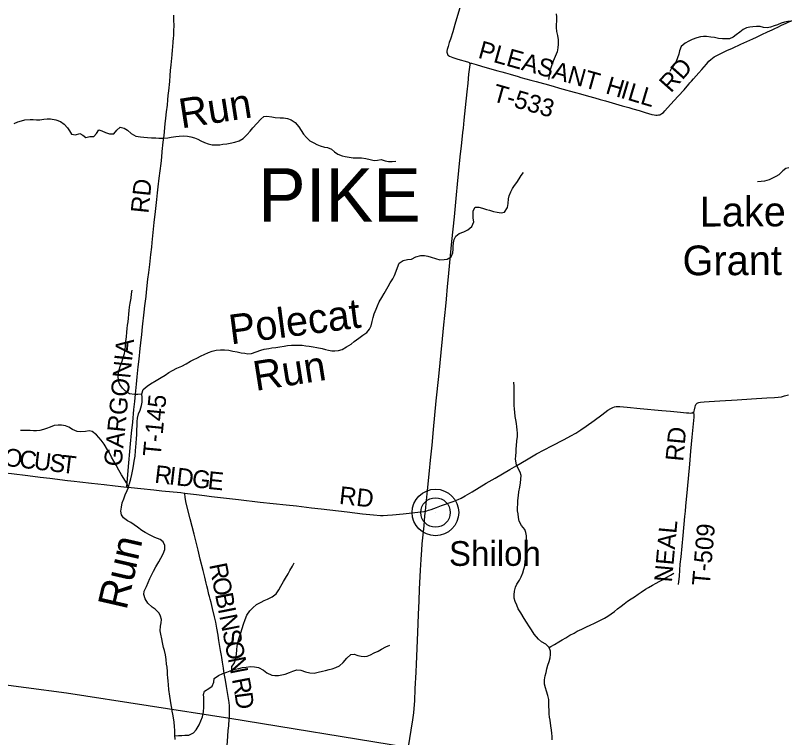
# Model space of a CAD drawing. Extents: x 1451455 to 1749751, y 218250 to 574981.
# Drawn here: x 1546208 to 1559243, y 359630 to 371806 of the extents above; entities that cross this region are included whole.
import ezdxf

# ---------------------------------------------------------------- set-up
doc = ezdxf.new("R2010")
doc.units = 0
for name, color, linetype in [('GM_X_County_Road', 7, 'Continuous'), ('GM_X_County_Road_Text', 7, 'Continuous'), ('GM_X_Major_Lake_Text', 7, 'Continuous'), ('GM_X_Minor_River', 7, 'Continuous'), ('GM_X_Minor_River_Text', 7, 'Continuous'), ('GM_X_Township', 7, 'Continuous'), ('GM_X_Township_Road', 7, 'Continuous'), ('GM_X_Township_Road_Text', 7, 'Continuous'), ('GM_X_Township_Text', 7, 'Continuous'), ('GM_X_Unincorporated', 7, 'Continuous'), ('GM_X_Unincorporated_Location', 7, 'Continuous'), ('GM_X_Unincorporated_Text', 7, 'Continuous')]:
    doc.layers.add(name, color=color, linetype=linetype)

msp = doc.modelspace()

# ---------------------------------------------------------------- linework, layer by layer
at = {"layer": 'GM_X_County_Road'}
for points in [[(1553714, 371973), (1553618, 371656), (1553598, 371590), (1553580, 371530), (1553542, 371409), (1553523, 371349), (1553516, 371328), (1553502, 371281), (1553486, 371230), (1553482, 371207), (1553482, 371186), (1553485, 371170), (1553492, 371153), (1553501, 371139), (1553511, 371129), (1553526, 371120), (1553553, 371106), (1553581, 371096), (1553669, 371069), (1553830, 371024), (1553848, 371018), (1553857, 371011), (1553864, 371002), (1553865, 371000)], [(1553865, 371000), (1553867, 370994), (1553868, 370986), (1553867, 370976), (1553849, 370817), (1553834, 370663), (1553818, 370517), (1553790, 370253), (1553770, 370040), (1553755, 369907), (1553747, 369835), (1553739, 369770), (1553723, 369610), (1553703, 369424), (1553656, 368961), (1553638, 368781), (1553615, 368537), (1553603, 368412), (1553562, 367995), (1553528, 367639), (1553505, 367401), (1553489, 367237), (1553469, 367025), (1553457, 366904), (1553425, 366588), (1553402, 366356), (1553339, 365716), (1553298, 365308), (1553251, 364825), (1553226, 364563), (1553200, 364306), (1553181, 364126), (1553148, 363797), (1553122, 363516), (1553114, 363446)], [(1557645, 365125), (1557651, 365135), (1557657, 365154), (1557667, 365206), (1557673, 365227), (1557681, 365244), (1557690, 365257), (1557702, 365267), (1557715, 365276), (1557732, 365282), (1557757, 365287), (1557822, 365290), (1557904, 365295), (1558084, 365307), (1558378, 365325), (1558618, 365340), (1558877, 365356), (1559004, 365364), (1559070, 365370), (1559122, 365378), (1559177, 365390), (1559243, 365410)], [(1553114, 363446), (1553144, 363454), (1553174, 363463), (1553215, 363476), (1553308, 363508), (1553394, 363541), (1553588, 363612), (1553670, 363645), (1553721, 363669), (1553788, 363705), (1553906, 363776), (1554146, 363917), (1554296, 364005), (1554542, 364151), (1554661, 364219), (1554822, 364315), (1554996, 364413), (1555254, 364549), (1555458, 364655), (1555574, 364716), (1555654, 364762), (1555743, 364819), (1555830, 364878), (1555966, 364975), (1556094, 365072), (1556197, 365148), (1556246, 365181), (1556280, 365198), (1556311, 365208), (1556339, 365213), (1556365, 365215), (1556397, 365213), (1556521, 365200), (1556743, 365180), (1557109, 365147), (1557253, 365133), (1557419, 365118), (1557524, 365107), (1557561, 365104), (1557593, 365102), (1557614, 365103), (1557627, 365108), (1557636, 365115), (1557645, 365125)], [(1545212, 364139), (1545284, 364158), (1545329, 364167), (1545361, 364170), (1545393, 364170), (1545458, 364164), (1545621, 364143), (1545833, 364117), (1545924, 364107), (1546139, 364081), (1546416, 364046), (1546627, 364021), (1546790, 364002), (1547083, 363966), (1547200, 363951), (1547291, 363940), (1547493, 363917), (1547702, 363895), (1547891, 363875), (1548038, 363859), (1548085, 363854)], [(1548085, 363854), (1548162, 363846), (1548323, 363829), (1548541, 363806), (1548674, 363792), (1548994, 363760), (1549060, 363752)], [(1549814, 359946), (1549816, 359975), (1549819, 360034), (1549819, 360096), (1549816, 360162), (1549809, 360223), (1549795, 360320), (1549767, 360489), (1549748, 360595), (1549728, 360712), (1549722, 360750), (1549714, 360799), (1549699, 360903), (1549686, 360980), (1549680, 361016), (1549667, 361100), (1549640, 361269), (1549634, 361304), (1549625, 361356), (1549603, 361475), (1549584, 361578), (1549565, 361665), (1549532, 361805), (1549506, 361907), (1549492, 361961), (1549480, 362008), (1549471, 362043), (1549450, 362129), (1549435, 362186), (1549423, 362231), (1549400, 362332), (1549373, 362448), (1549325, 362636), (1549288, 362789), (1549219, 363062), (1549155, 363320), (1549098, 363536), (1549082, 363610), (1549070, 363681), (1549062, 363739), (1549060, 363752)], [(1549060, 363752), (1549261, 363729), (1549398, 363710), (1549515, 363695), (1549968, 363642), (1550336, 363601), (1550552, 363577), (1550770, 363555), (1550946, 363536), (1551200, 363506), (1551360, 363487), (1551803, 363436), (1552061, 363405), (1552247, 363385), (1552361, 363376), (1552408, 363375), (1552480, 363378), (1552568, 363387), (1552745, 363404), (1553043, 363435), (1553092, 363441), (1553114, 363446)], [(1553114, 363446), (1553107, 363369), (1553091, 363202), (1553062, 362899), (1553053, 362791), (1553046, 362718), (1553042, 362634), (1553033, 362451), (1553016, 362132), (1553010, 361935), (1553000, 361703), (1552986, 361404), (1552962, 360867), (1552956, 360733), (1552944, 360454), (1552935, 360251), (1552926, 360117), (1552919, 360049), (1552902, 359929), (1552874, 359754), (1552830, 359472)], [(1549683, 358468), (1549694, 358585), (1549700, 358646), (1549705, 358701), (1549714, 358793), (1549719, 358848), (1549723, 358904), (1549730, 358989), (1549734, 359034), (1549742, 359132), (1549749, 359221), (1549756, 359293), (1549775, 359492), (1549790, 359655), (1549797, 359747), (1549804, 359828), (1549814, 359946)]]:
    msp.add_lwpolyline(points, dxfattribs=at)
at = {"layer": 'GM_X_Minor_River'}
for points in [[(1555324, 371836), (1555331, 371784), (1555328, 371712), (1555323, 371656), (1555324, 371604), (1555333, 371536), (1555348, 371471), (1555357, 371393), (1555356, 371325), (1555351, 371263), (1555341, 371191), (1555306, 371114), (1555273, 371038), (1555233, 370921), (1555218, 370865), (1555205, 370791), (1555194, 370725)], [(1559285, 371704), (1559233, 371706), (1559173, 371693), (1559121, 371676), (1559056, 371649), (1559000, 371631), (1558940, 371610), (1558881, 371597), (1558818, 371606), (1558766, 371619), (1558704, 371623), (1558642, 371614), (1558592, 371609), (1558535, 371598), (1558479, 371572), (1558420, 371527), (1558359, 371480), (1558307, 371443), (1558246, 371415), (1558196, 371410), (1558128, 371413), (1558060, 371420), (1557994, 371433), (1557935, 371442), (1557861, 371451), (1557809, 371452), (1557757, 371444), (1557694, 371429), (1557620, 371400), (1557563, 371375), (1557499, 371338), (1557434, 371285), (1557405, 371209), (1557392, 371151), (1557373, 371091), (1557348, 371030), (1557307, 370968), (1557272, 370915), (1557243, 370863)], [(1546187, 369985), (1546248, 370010), (1546310, 370030), (1546368, 370045), (1546454, 370053), (1546508, 370052), (1546562, 370046), (1546622, 370045), (1546684, 370060), (1546742, 370065), (1546798, 370062), (1546887, 370046), (1546965, 370021), (1547032, 369974), (1547085, 369911), (1547118, 369859), (1547151, 369802), (1547223, 369795), (1547291, 369814), (1547342, 369789), (1547396, 369746), (1547460, 369765), (1547530, 369764), (1547574, 369817), (1547613, 369875), (1547667, 369862), (1547727, 369833), (1547796, 369810), (1547866, 369809), (1547917, 369872), (1547976, 369925), (1548041, 369906), (1548095, 369873), (1548160, 369814), (1548239, 369769), (1548314, 369757), (1548372, 369756)], [(1548372, 369756), (1548434, 369751), (1548504, 369744), (1548574, 369741), (1548628, 369740), (1548710, 369737), (1548778, 369742), (1548832, 369753), (1548910, 369766), (1548968, 369771), (1549048, 369774), (1549110, 369771), (1549167, 369760), (1549225, 369743), (1549283, 369720), (1549336, 369693), (1549397, 369662), (1549455, 369641), (1549527, 369626), (1549600, 369623), (1549652, 369624), (1549703, 369635), (1549771, 369644), (1549831, 369651), (1549907, 369670), (1549979, 369693), (1550046, 369734), (1550117, 369797), (1550166, 369858), (1550208, 369909), (1550277, 369984), (1550345, 370055), (1550395, 370100), (1550447, 370110), (1550531, 370096), (1550589, 370085), (1550671, 370082), (1550726, 370079), (1550794, 370068), (1550856, 370045), (1550927, 370000), (1550984, 369927), (1551023, 369864), (1551063, 369806), (1551114, 369747), (1551173, 369690), (1551239, 369659), (1551292, 369628), (1551344, 369609), (1551417, 369588), (1551469, 369581), (1551539, 369554), (1551590, 369505), (1551643, 369466), (1551715, 369437), (1551766, 369428), (1551834, 369415), (1551900, 369408), (1551960, 369407), (1552042, 369404), (1552117, 369397), (1552191, 369377), (1552255, 369362), (1552311, 369369), (1552375, 369376), (1552440, 369357), (1552498, 369345), (1552558, 369344), (1552622, 369347)], [(1552677, 367627), (1552746, 367672), (1552816, 367689), (1552888, 367697), (1552961, 367738), (1553041, 367761), (1553107, 367756), (1553159, 367747), (1553220, 367730), (1553288, 367707), (1553366, 367688), (1553434, 367689), (1553486, 367696), (1553554, 367735), (1553581, 367801), (1553586, 367863), (1553587, 367913), (1553592, 367971), (1553603, 368028), (1553634, 368086), (1553692, 368129), (1553767, 368158), (1553833, 368193), (1553902, 368250), (1553935, 368327), (1553928, 368387), (1553926, 368452), (1553924, 368510), (1553960, 368573), (1554021, 368574), (1554085, 368557), (1554149, 368534), (1554200, 368521), (1554266, 368498), (1554332, 368487), (1554396, 368480), (1554454, 368491), (1554507, 368569), (1554518, 368638), (1554523, 368714), (1554532, 368766), (1554559, 368830), (1554588, 368886), (1554625, 368939), (1554660, 368992), (1554699, 369052), (1554737, 369105), (1554772, 369159)], [(1559249, 369239), (1559199, 369226), (1559144, 369184), (1559079, 369121), (1559028, 369092), (1558970, 369060), (1558917, 369035), (1558839, 369012), (1558783, 369007), (1558719, 369002)], [(1550741, 366230), (1550795, 366239), (1550863, 366246), (1550922, 366249), (1550974, 366248), (1551042, 366245), (1551105, 366236), (1551161, 366229), (1551227, 366220), (1551291, 366207), (1551377, 366188), (1551437, 366173), (1551489, 366160), (1551541, 366151), (1551591, 366150), (1551653, 366159), (1551715, 366174), (1551792, 366217), (1551867, 366266), (1551921, 366309), (1551998, 366366), (1552063, 366417), (1552130, 366462), (1552179, 366519), (1552204, 366571), (1552225, 366647), (1552242, 366715), (1552259, 366777), (1552291, 366856), (1552311, 366912), (1552341, 366978), (1552388, 367049), (1552427, 367117), (1552493, 367236), (1552528, 367299), (1552573, 367365), (1552600, 367424), (1552677, 367627)], [(1548341, 365418), (1548274, 365414), (1548218, 365415), (1548132, 365428), (1548065, 365471), (1548011, 365522), (1547970, 365585), (1547947, 365640), (1547939, 365734), (1547950, 365810), (1547973, 365888), (1547994, 365945), (1548024, 366035), (1548045, 366107), (1548060, 366173), (1548065, 366231), (1548070, 366309), (1548079, 366389), (1548087, 366465), (1548092, 366529), (1548095, 366583), (1548106, 366639), (1548115, 366703), (1548120, 366771), (1548125, 366833), (1548131, 366885), (1548145, 366957), (1548158, 367039), (1548165, 367113), (1548174, 367175)], [(1548674, 361294), (1548661, 361374), (1548648, 361430), (1548655, 361510), (1548666, 361564), (1548669, 361618), (1548654, 361677), (1548633, 361729), (1548566, 361792), (1548512, 361827), (1548439, 361897), (1548393, 361971), (1548370, 362042), (1548381, 362096), (1548416, 362175), (1548445, 362245), (1548472, 362311), (1548509, 362382), (1548534, 362436), (1548575, 362508), (1548623, 362591), (1548662, 362656), (1548697, 362728), (1548728, 362802), (1548727, 362868), (1548700, 362930), (1548649, 362971), (1548561, 363003), (1548480, 363044), (1548397, 363087), (1548341, 363122), (1548268, 363178), (1548153, 363256), (1548096, 363287), (1548030, 363334), (1547995, 363386), (1547986, 363449), (1547995, 363515), (1548010, 363589), (1548033, 363658), (1548058, 363720), (1548094, 363794), (1548113, 363847), (1548132, 363915), (1548153, 363993), (1548168, 364065), (1548188, 364151), (1548199, 364213), (1548212, 364291), (1548225, 364373), (1548233, 364467), (1548238, 364531), (1548243, 364591), (1548248, 364681), (1548253, 364731), (1548256, 364807), (1548262, 364901), (1548263, 364957), (1548267, 365013), (1548283, 365087), (1548312, 365153), (1548333, 365227), (1548346, 365286), (1548345, 365363), (1548340, 365427), (1548359, 365499), (1548428, 365556), (1548487, 365593), (1548580, 365653), (1548663, 365700), (1548730, 365743), (1548794, 365786), (1548857, 365821), (1548930, 365856), (1549012, 365893), (1549085, 365930), (1549160, 365975), (1549216, 366004), (1549269, 366027), (1549339, 366064), (1549390, 366091), (1549464, 366124), (1549523, 366145), (1549591, 366164), (1549663, 366169), (1549735, 366168), (1549807, 366163), (1549873, 366148), (1549945, 366132), (1550015, 366119), (1550073, 366110), (1550129, 366103), (1550189, 366106), (1550265, 366135), (1550348, 366164), (1550404, 366177), (1550478, 366190), (1550532, 366201), (1550599, 366208), (1550665, 366217), (1550741, 366230)], [(1554825, 362975), (1554822, 363029), (1554815, 363086), (1554795, 363136), (1554738, 363207), (1554702, 363276), (1554689, 363340), (1554682, 363400), (1554674, 363452), (1554675, 363511), (1554678, 363565), (1554679, 363627), (1554688, 363711), (1554695, 363771), (1554711, 363851), (1554722, 363923), (1554729, 363989), (1554732, 364049), (1554719, 364103), (1554680, 364176), (1554655, 364228), (1554640, 364325), (1554643, 364383), (1554648, 364441), (1554651, 364499), (1554654, 364549), (1554661, 364633), (1554674, 364705), (1554675, 364763), (1554670, 364821), (1554663, 364871), (1554656, 364927), (1554647, 364988), (1554636, 365044), (1554629, 365114), (1554624, 365170), (1554619, 365233), (1554614, 365313), (1554614, 365405), (1554617, 365491), (1554618, 365551), (1554611, 365621)], [(1548115, 363855), (1548117, 363855), (1548080, 363924), (1548035, 364001), (1547994, 364060), (1547953, 364141), (1547906, 364224), (1547866, 364290), (1547829, 364359), (1547792, 364432), (1547761, 364484), (1547704, 364575), (1547655, 364644), (1547576, 364734), (1547503, 364793), (1547449, 364800), (1547387, 364793), (1547309, 364784), (1547251, 364789), (1547172, 364824), (1547110, 364866), (1547050, 364887), (1546983, 364898), (1546931, 364898), (1546860, 364890), (1546794, 364865), (1546733, 364842), (1546683, 364824), (1546619, 364809), (1546563, 364802), (1546511, 364803), (1546457, 364806), (1546397, 364809), (1546343, 364810), (1546293, 364805)], [(1555259, 359593), (1555256, 359645), (1555251, 359703), (1555246, 359753), (1555237, 359830), (1555221, 359922), (1555215, 359976), (1555208, 360030), (1555205, 360095), (1555202, 360149), (1555203, 360213), (1555202, 360273), (1555187, 360339), (1555164, 360414), (1555145, 360470), (1555128, 360530), (1555127, 360601), (1555140, 360668), (1555155, 360724), (1555170, 360788), (1555187, 360852), (1555206, 360912), (1555221, 360974), (1555230, 361032), (1555227, 361084), (1555206, 361148), (1555151, 361207), (1555080, 361244), (1555028, 361289), (1554953, 361375), (1554911, 361445), (1554873, 361498), (1554827, 361577), (1554783, 361640), (1554727, 361733), (1554686, 361803), (1554661, 361860), (1554632, 361922), (1554615, 361979), (1554616, 362039), (1554625, 362099), (1554640, 362163), (1554660, 362215), (1554704, 362286), (1554737, 362342), (1554762, 362407), (1554781, 362467), (1554794, 362527), (1554805, 362597), (1554814, 362685), (1554819, 362757), (1554822, 362809), (1554825, 362975)], [(1549859, 360766), (1549855, 360826), (1549896, 360877), (1549919, 360941), (1549933, 361029), (1549940, 361113), (1549947, 361171), (1549964, 361255), (1549986, 361327), (1550009, 361396), (1550030, 361470), (1550055, 361544), (1550080, 361620), (1550112, 361691), (1550161, 361765), (1550212, 361820), (1550275, 361875), (1550351, 361912), (1550404, 361941), (1550458, 361964), (1550537, 362001), (1550604, 362052), (1550651, 362120), (1550684, 362181), (1550725, 362259), (1550760, 362316), (1550805, 362388), (1550836, 362445), (1550880, 362521), (1550909, 362578)], [(1555207, 361146), (1555234, 361164), (1555299, 361199), (1555368, 361246), (1555427, 361277), (1555487, 361310), (1555556, 361357), (1555629, 361392), (1555681, 361424), (1555756, 361457), (1555827, 361492), (1555907, 361528), (1555958, 361554), (1556016, 361581), (1556073, 361610), (1556140, 361645), (1556194, 361678), (1556253, 361714), (1556310, 361755), (1556360, 361798), (1556419, 361845), (1556470, 361883), (1556529, 361928), (1556588, 361969), (1556644, 362004), (1556707, 362046), (1556760, 362083), (1556831, 362134), (1556881, 362159), (1556950, 362198), (1557009, 362234), (1557061, 362261), (1557128, 362296), (1557189, 362333), (1557255, 362368), (1557306, 362402)], [(1548899, 359595), (1548896, 359669), (1548895, 359749), (1548892, 359817), (1548884, 359892), (1548873, 359964), (1548864, 360022), (1548853, 360074), (1548845, 360125), (1548832, 360181), (1548821, 360257), (1548813, 360326), (1548794, 360442), (1548788, 360516), (1548783, 360585), (1548779, 360637), (1548774, 360695), (1548771, 360745), (1548764, 360819), (1548757, 360870), (1548748, 360944), (1548736, 361022), (1548721, 361095), (1548706, 361151), (1548687, 361233), (1548674, 361294)], [(1548896, 359658), (1548960, 359664), (1549012, 359663), (1549066, 359668), (1549134, 359671), (1549211, 359710), (1549254, 359762), (1549305, 359843), (1549334, 359910), (1549361, 359978), (1549379, 360062), (1549382, 360144), (1549384, 360236), (1549383, 360304), (1549381, 360355), (1549396, 360414), (1549467, 360457), (1549524, 360499), (1549551, 360562), (1549560, 360626), (1549631, 360679), (1549707, 360708), (1549770, 360733), (1549856, 360766), (1549913, 360783), (1549973, 360796), (1550037, 360809), (1550098, 360818), (1550170, 360827), (1550236, 360824), (1550308, 360809), (1550391, 360767), (1550448, 360722), (1550530, 360681), (1550584, 360674), (1550646, 360679), (1550698, 360686), (1550754, 360697), (1550831, 360728), (1550887, 360747), (1550950, 360772), (1551021, 360765), (1551101, 360738), (1551171, 360723), (1551243, 360718), (1551313, 360732), (1551384, 360751), (1551434, 360761), (1551496, 360776), (1551548, 360791), (1551609, 360812), (1551669, 360839), (1551732, 360898), (1551793, 360967), (1551865, 361032), (1551917, 361035), (1551982, 361014), (1552036, 361005), (1552088, 360999), (1552138, 361004), (1552193, 361023), (1552259, 361056), (1552322, 361089), (1552382, 361122), (1552451, 361157), (1552518, 361188)]]:
    msp.add_lwpolyline(points, dxfattribs=at)
at = {"layer": 'GM_X_Township'}
for points in [[(1564835, 376599), (1558783, 377336), (1558547, 377365), (1556932, 377563), (1548865, 378553), (1543530, 379207), (1540005, 379639), (1537305, 379990), (1537139, 380009), (1536205, 372785), (1535397, 366216), (1534972, 363186), (1534842, 361983), (1536829, 361724), (1542981, 360926), (1547069, 360385), (1549821, 359955), (1552783, 359472), (1557653, 358923), (1558522, 358824), (1560899, 358554)], [(1533276, 348457), (1533821, 353172), (1534628, 360199), (1534842, 361983), (1536829, 361724), (1542981, 360926), (1547069, 360385), (1549821, 359955), (1552783, 359472), (1557653, 358923), (1557628, 358480), (1557337, 353299), (1556866, 347670)]]:
    msp.add_lwpolyline(points, dxfattribs=at)
at = {"layer": 'GM_X_Township_Road'}
for points in [[(1548085, 363854), (1548086, 363866), (1548119, 364262), (1548138, 364456), (1548150, 364582), (1548167, 364765), (1548185, 364946), (1548206, 365161), (1548219, 365299), (1548231, 365421), (1548248, 365591), (1548260, 365715), (1548279, 365881), (1548293, 366012), (1548313, 366188), (1548323, 366284), (1548338, 366426), (1548352, 366557), (1548380, 366801), (1548392, 366909), (1548410, 367065), (1548419, 367143), (1548443, 367358), (1548456, 367474), (1548472, 367609), (1548491, 367776), (1548505, 367900), (1548513, 367977), (1548526, 368089), (1548538, 368200), (1548549, 368314), (1548569, 368503), (1548580, 368604), (1548590, 368702), (1548603, 368813), (1548615, 368918), (1548632, 369061), (1548648, 369187), (1548663, 369312), (1548675, 369419), (1548684, 369512), (1548700, 369667), (1548713, 369782), (1548735, 369981), (1548745, 370076), (1548757, 370179), (1548769, 370296), (1548778, 370381), (1548785, 370456), (1548794, 370538), (1548809, 370695), (1548818, 370796), (1548825, 370881), (1548834, 370972), (1548850, 371145), (1548857, 371227), (1548861, 371273), (1548864, 371302), (1548867, 371335), (1548870, 371368), (1548874, 371420), (1548877, 371472), (1548881, 371548), (1548882, 371638), (1548880, 371726), (1548877, 371811)], [(1553865, 371000), (1553869, 371001), (1553880, 371003), (1553889, 371003), (1553897, 371002), (1553976, 370978), (1554067, 370953), (1554200, 370914), (1554344, 370873), (1554410, 370854), (1554469, 370837), (1554548, 370814), (1554687, 370775), (1554731, 370762), (1554895, 370716), (1554987, 370691), (1555110, 370657), (1555132, 370652), (1555274, 370612), (1555382, 370583), (1555505, 370548), (1555546, 370537), (1555653, 370506), (1555735, 370483), (1555830, 370457), (1555953, 370422), (1555978, 370415), (1556069, 370389), (1556155, 370365), (1556325, 370317), (1556438, 370285), (1556482, 370272), (1556552, 370253), (1556617, 370234), (1556724, 370202), (1556823, 370172), (1556938, 370137), (1556976, 370128), (1557003, 370125), (1557027, 370125), (1557050, 370128), (1557070, 370133), (1557088, 370141), (1557108, 370153), (1557132, 370172), (1557159, 370197), (1557255, 370305), (1557381, 370447), (1557482, 370555), (1557562, 370646), (1557581, 370669), (1557607, 370698), (1557642, 370737), (1557731, 370840), (1557779, 370896), (1557857, 370987), (1557901, 371036), (1557931, 371065), (1557958, 371088), (1557988, 371107), (1558020, 371127), (1558054, 371145), (1558101, 371167), (1558205, 371214), (1558298, 371256), (1558439, 371322), (1558540, 371368), (1558638, 371413), (1558700, 371441), (1558795, 371486), (1558890, 371530), (1558967, 371566), (1559011, 371587), (1559061, 371610), (1559126, 371641), (1559203, 371678), (1559296, 371720)], [(1557388, 362212), (1557402, 362354), (1557417, 362553), (1557431, 362676), (1557467, 363039), (1557496, 363356), (1557505, 363448), (1557512, 363529), (1557540, 363816), (1557580, 364241), (1557598, 364460), (1557619, 364695), (1557634, 364865), (1557651, 365035), (1557651, 365059), (1557650, 365080), (1557648, 365103), (1557645, 365125)]]:
    msp.add_lwpolyline(points, dxfattribs=at)
at = {"layer": 'GM_X_Unincorporated'}
for radius in [393, 249]:
    msp.add_circle((1553290, 363425), radius, dxfattribs=at)
at = {"layer": 'GM_X_Unincorporated_Location'}
msp.add_line((1553290, 363425), (1553290, 363425), dxfattribs=at)

# ---------------------------------------------------------------- texts
at = {"layer": 'GM_X_County_Road_Text'}
for s, rotation, p in [('O', 353.0994, (1545998, 364216)), ('C', 353.2709, (1546261, 364184)), ('U', 353.2672, (1546506, 364155)), ('S', 353.2691, (1546768, 364124)), ('T', 353.2689, (1546969, 364101)), ('R', 353.3816, (1548543, 363928)), ('I', 353.3834, (1548788, 363900)), ('D', 353.3837, (1548910, 363885)), ('G', 353.4517, (1549173, 363855)), ('E', 354.2279, (1549439, 363824)), ('RD', 353.6026, (1551656, 363571)), ('R', 281.2407, (1549473, 362544)), ('O', 281.2405, (1549521, 362302)), ('B', 281.2406, (1549572, 362043)), ('I', 281.2388, (1549620, 361801)), ('N', 281.2416, (1549644, 361681)), ('S', 281.2405, (1549696, 361422)), ('O', 281.2405, (1549735, 361223)), ('N', 281.2405, (1549787, 360964)), ('R', 280.8484, (1549856, 360615)), ('D', 277.5773, (1549902, 360378))]:
    msp.add_text(s, height=300, rotation=rotation, dxfattribs=at).set_placement(p)
at = {"layer": 'GM_X_Major_Lake_Text'}
for s, rotation, p in [('Lake', 0.1448, (1557746, 368247)), ('Grant', 0.1416, (1557456, 367425))]:
    msp.add_text(s, height=500.9, rotation=rotation, dxfattribs=at).set_placement(p)
at = {"layer": 'GM_X_Minor_River_Text'}
for s, height, rotation, p in [('Run', 500, 8.9125, (1549006, 369900)), ('Polecat', 500, 7.424, (1549840, 366258)), ('Run', 500, 8.9146, (1550258, 365474)), ('Run', 500.1, 77.0665, (1548079, 361766))]:
    msp.add_text(s, height=height, rotation=rotation, dxfattribs=at).set_placement(p)
at = {"layer": 'GM_X_Township_Road_Text'}
for s, rotation, p in [('PLEASANT', 344.4186, (1553993, 371096)), ('RD', 48.3644, (1557258, 370490)), ('H', 343.4131, (1556142, 370497)), ('T-533', 344.2101, (1554232, 370367)), ('I', 343.4165, (1556395, 370422)), ('L', 343.4065, (1556513, 370387)), ('L', 343.4932, (1556728, 370322)), ('RD', 84.0929, (1548449, 368460)), ('GARGONIA', 84.3528, (1547996, 364191)), ('T-145', 84.4602, (1548654, 364356)), ('RD', 84.63, (1557466, 364278)), ('NEAL', 84.8522, (1557276, 362240)), ('T-509', 84.9566, (1557912, 362180))]:
    msp.add_text(s, height=300, rotation=rotation, dxfattribs=at).set_placement(p)
at = {"layer": 'GM_X_Township_Text'}
msp.add_text('PIKE', height=900, rotation=0, dxfattribs=at).set_placement((1550298, 368331))
at = {"layer": 'GM_X_Unincorporated_Text'}
msp.add_text('Shiloh', height=417, rotation=0, dxfattribs=at).set_placement((1553517, 362525))

doc.saveas('drawing.dxf')
